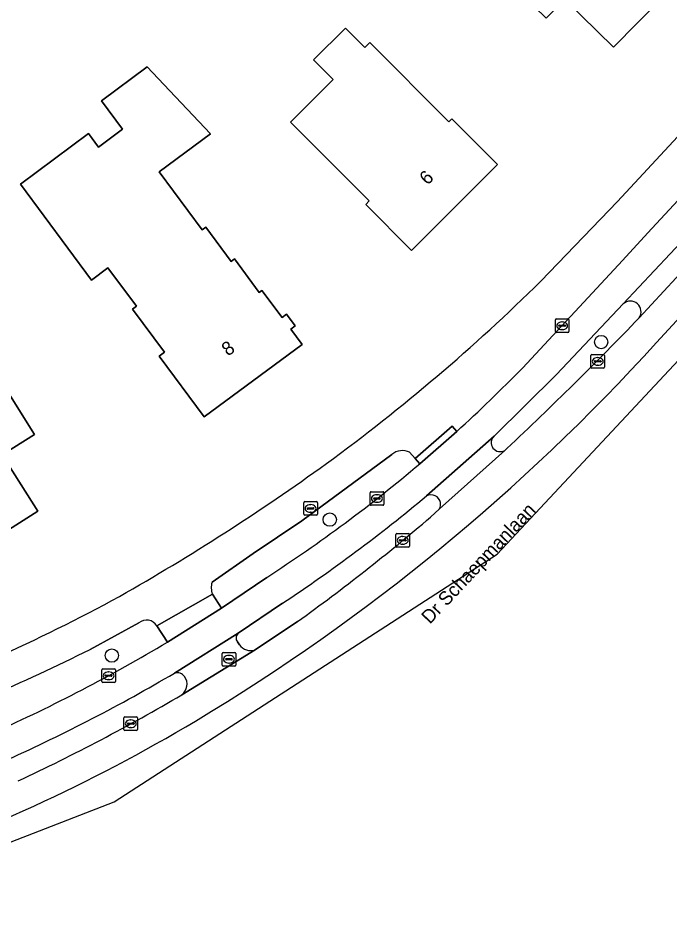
# Model space of a CAD drawing. Extents: x 161347 to 161881, y 382161 to 382804.
# Drawn here: x 161640.6 to 161688.4, y 382164.4 to 382231.2 of the extents above; entities that cross this region are included whole.
import ezdxf

# ---------------------------------------------------------------- set-up
doc = ezdxf.new("R2010")
doc.units = 0
for name, color, linetype in [('IMGEO_Berm_groen', 7, 'Continuous'), ('IMGEO_Boom', 7, 'Continuous'), ('IMGEO_Brandkraan', 7, 'Continuous'), ('IMGEO_Erf', 7, 'Continuous'), ('IMGEO_Fietspad_gesloten', 7, 'Continuous'), ('IMGEO_Kolk', 7, 'Continuous'), ('IMGEO_Openbare_ruimte_label', 7, 'Continuous'), ('IMGEO_Pand', 7, 'Continuous'), ('IMGEO_Pand_nummerreeks', 7, 'Continuous'), ('IMGEO_Parkeervlak_gesloten', 7, 'Continuous'), ('IMGEO_Rijbaan_lokaal_gesloten', 7, 'Continuous'), ('IMGEO_Rioolput', 7, 'Continuous'), ('IMGEO_Voetpad_open', 7, 'Continuous')]:
    doc.layers.add(name, color=color, linetype=linetype)

msp = doc.modelspace()

# ---------------------------------------------------------------- linework, layer by layer
at = {"layer": 'IMGEO_Berm_groen'}
for points in [[(161685.018, 382210.269), (161680.121, 382205.08), (161675.538, 382200.57)], [(161676.322, 382199.52), (161676.482, 382199.667)], [(161668.038, 382199.219), (161661.443, 382194.342), (161657.867, 382191.948), (161654.843, 382189.846)], [(161670.086, 382198.539), (161669.745, 382198.935), (161669.346, 382199.384)], [(161670.869, 382194.617), (161671.534, 382195.238)], [(161654.875, 382188.965), (161655.54, 382187.945), (161658.855, 382190.198)], [(161660.007, 382188.299), (161656.765, 382186.098)], [(161658.013, 382184.891), (161661.118, 382186.962)], [(161649.478, 382186.875), (161645.893, 382184.921)], [(161651.563, 382185.45), (161650.793, 382186.656)], [(161656.716, 382185.468), (161656.848, 382185.254)]]:
    msp.add_lwpolyline(points, dxfattribs=at)
for centre, radius, start, end in [((161685.55, 382209.697), 0.781, 325.34994, 132.90309), ((161506.2, 382381.862), 249.381, 313.06418, 316.19944), ((161675.987, 382200.088), 0.659, 132.93564, 300.55931), ((161668.817, 382198.312), 1.196, 63.73876, 130.64065), ((161599.741, 382281.526), 108.79, 302.91398, 310.28683), ((161595.328, 382286.072), 117.231, 303.48559, 309.93809), ((161670.906, 382195.547), 0.716, 12.04068, 116.59342), ((161670.965, 382195.562), 0.655, 330.32477, 11.80708), ((161575.989, 382305.438), 145.888, 305.69853, 310.56868), ((161656.098, 382189.45), 1.316, 162.5047, 201.6557), ((161650.034, 382186.154), 0.91, 33.46031, 127.62918), ((161657.032, 382185.76), 0.431, 128.38206, 222.72317), ((161587.822, 382300.35), 129.214, 289.37205, 296.70653), ((161590.684, 382287.002), 118.402, 294.00068, 300.94195), ((161657.672, 382185.848), 1.016, 215.76991, 289.61728), ((161589.217, 382289.524), 123.534, 294.19262, 300.59138), ((161652.261, 382182.505), 0.702, 36.37553, 104.5423), ((161652.034, 382182.357), 0.972, 307.79849, 35.45983), ((161577.94, 382308.949), 147.646, 295.11915, 300.38929)]:
    msp.add_arc(centre, radius, start, end, dxfattribs=at)
at = {"layer": 'IMGEO_Boom'}
for centre in [(161683.403, 382207.475), (161663.485, 382194.441), (161647.489, 382184.463)]:
    msp.add_circle(centre, 0.489, dxfattribs=at)
at = {"layer": 'IMGEO_Brandkraan'}
for p, q in [((161661.572, 382194.833), (161661.572, 382195.685)), ((161661.647, 382195.759), (161662.499, 382195.759)), ((161662.573, 382195.685), (161662.573, 382194.833)), ((161661.831, 382195.253), (161661.831, 382195.265)), ((161662.269, 382195.216), (161661.871, 382195.216)), ((161661.874, 382195.302), (161662.272, 382195.302)), ((161662.083, 382194.979), (161662.058, 382194.979)), ((161662.06, 382195.539), (161662.085, 382195.539)), ((161662.315, 382195.265), (161662.315, 382195.253)), ((161662.499, 382194.759), (161661.647, 382194.759))]:
    msp.add_line(p, q, dxfattribs=at)
for points in [[(161661.572, 382194.833), (161661.572, 382195.685)], [(161661.647, 382195.759), (161662.499, 382195.759)], [(161662.573, 382195.685), (161662.573, 382194.833)], [(161662.499, 382194.759), (161661.647, 382194.759)]]:
    msp.add_lwpolyline(points, dxfattribs=at)
for centre, radius, start, end in [((161661.649, 382195.683), 0.0765, 91.55205, 178.44795), ((161661.649, 382195.683), 0.0765, 91.55205, 178.44795), ((161662.497, 382195.683), 0.0765, 1.55205, 88.44795), ((161662.497, 382195.683), 0.0765, 1.55205, 88.44795), ((161661.871, 382195.262), 0.0403, 85.87752, 175.75265), ((161661.868, 382195.252), 0.0366, 178.93798, 274.71019), ((161662.272, 382195.259), 0.043, 264.86636, 352.45326), ((161662.276, 382195.264), 0.0386, 1.73085, 96.63898), ((161661.649, 382194.835), 0.0765, 181.55205, 268.44795), ((161661.649, 382194.835), 0.0765, 181.55205, 268.44795), ((161662.497, 382194.835), 0.0765, 271.55205, 358.44795), ((161662.497, 382194.835), 0.0765, 271.55205, 358.44795)]:
    msp.add_arc(centre, radius, start, end, dxfattribs=at)
for centre, major_axis, ratio, start_param, end_param in [((161662.059, 382195.259), (-0.387, 0.002), 0.722429, 4.712389, 7.853982), ((161662.084, 382195.259), (-0.39, 0.002), 0.717154, 1.570796, 4.712389)]:
    msp.add_ellipse(centre, major_axis=major_axis, ratio=ratio, start_param=start_param, end_param=end_param, dxfattribs=at)
at = {"layer": 'IMGEO_Erf'}
for points in [[(161679.839, 382253.624), (161686.27, 382247.624), (161682.935, 382244.232), (161685.986, 382241.233), (161685.081, 382240.312), (161686.511, 382238.907), (161688.132, 382237.312), (161688.659, 382236.794), (161689.923, 382235.552), (161687.468, 382233.054), (161687.821, 382232.707), (161684.301, 382229.124), (161680.728, 382232.635), (161679.357, 382231.24), (161675.79, 382234.744), (161675.125, 382235.397), (161676.036, 382236.324), (161673.9, 382238.423), (161676.717, 382241.29), (161676.173, 382241.824), (161676.887, 382242.551), (161672.943, 382246.231)], [(161666.418, 382229.443), (161672.227, 382223.635), (161672.441, 382223.849), (161675.788, 382220.504), (161669.486, 382214.201), (161666.118, 382217.569), (161666.379, 382217.831), (161660.598, 382223.612), (161663.733, 382226.745), (161662.296, 382228.182), (161664.63, 382230.516), (161666.06, 382229.085)], [(161650.091, 382227.659), (161651.301, 382226.382), (161654.738, 382222.751), (161650.973, 382219.97), (161654.127, 382215.698), (161654.392, 382215.894), (161656.245, 382213.384), (161656.494, 382213.568), (161658.305, 382211.114), (161658.506, 382211.262), (161659.979, 382209.267), (161660.316, 382209.516), (161660.951, 382208.655), (161660.621, 382208.411), (161661.452, 382207.284), (161654.267, 382201.977), (161650.958, 382206.439), (161651.35, 382206.73), (161649.012, 382209.883), (161649.293, 382210.095), (161647.202, 382212.909), (161646.004, 382212.018), (161640.777, 382219.052), (161645.774, 382222.765), (161646.505, 382221.78), (161648.259, 382223.083), (161646.719, 382225.168)]]:
    msp.add_lwpolyline(points, close=True, dxfattribs=at)
for points in [[(161678.98, 382211.941), (161684.605, 382217.776), (161714.468, 382250)], [(161637.651, 382207.285), (161641.81, 382200.686), (161639.449, 382199.198), (161642.061, 382195.052), (161637.719, 382192.315)]]:
    msp.add_lwpolyline(points, dxfattribs=at)
for centre, radius, start, end in [((161579.426, 382313.05), 141.895, 306.20406, 314.55586), ((161566.283, 382332.93), 165.703, 299.56559, 305.81104), ((161590.072, 382294.659), 120.691, 288.99579, 298.7071)]:
    msp.add_arc(centre, radius, start, end, dxfattribs=at)
at = {"layer": 'IMGEO_Fietspad_gesloten'}
for points in [[(161721.055, 382252.476), (161718.748, 382250), (161717.72, 382248.896), (161713.749, 382244.575), (161702.468, 382232.355), (161698.611, 382228.171), (161687.131, 382215.807), (161684.672, 382213.135), (161677.621, 382205.564)], [(161670.585, 382196.187), (161675.538, 382200.57), (161680.121, 382205.08), (161685.018, 382210.269), (161689.615, 382215.176), (161699.491, 382225.854), (161704.138, 382230.897), (161715.421, 382243.034), (161715.492, 382243.112), (161720.143, 382248.188), (161721.804, 382250), (161722.236, 382250.472)], [(161672.801, 382200.915), (161670.086, 382198.539)], [(161658.855, 382190.198), (161655.54, 382187.945), (161651.563, 382185.45)], [(161652.085, 382183.184), (161656.765, 382186.098), (161660.007, 382188.299)]]:
    msp.add_lwpolyline(points, dxfattribs=at)
for centre, radius, start, end in [((161599.315, 382281.928), 109.377, 312.21115, 315.71968), ((161599.741, 382281.526), 108.79, 302.91398, 310.28683), ((161595.328, 382286.072), 117.231, 303.48559, 309.93809), ((161590.684, 382287.002), 118.402, 294.00068, 300.94195), ((161589.217, 382289.524), 123.534, 294.19262, 300.59138)]:
    msp.add_arc(centre, radius, start, end, dxfattribs=at)
at = {"layer": 'IMGEO_Kolk'}
for p, q in [((161680.038, 382208.243), (161680.038, 382209.095)), ((161680.113, 382209.169), (161680.965, 382209.169)), ((161681.039, 382209.095), (161681.039, 382208.243)), ((161680.297, 382208.663), (161680.297, 382208.675)), ((161680.735, 382208.626), (161680.337, 382208.626)), ((161680.34, 382208.712), (161680.738, 382208.712)), ((161680.549, 382208.389), (161680.524, 382208.389)), ((161680.526, 382208.949), (161680.551, 382208.949)), ((161680.781, 382208.675), (161680.781, 382208.663)), ((161680.965, 382208.169), (161680.113, 382208.169)), ((161682.65, 382205.629), (161682.65, 382206.481)), ((161682.725, 382206.555), (161683.577, 382206.555)), ((161683.138, 382206.335), (161683.163, 382206.335)), ((161683.651, 382206.481), (161683.651, 382205.629)), ((161682.909, 382206.049), (161682.909, 382206.061)), ((161683.347, 382206.012), (161682.949, 382206.012)), ((161682.952, 382206.098), (161683.35, 382206.098)), ((161683.161, 382205.775), (161683.136, 382205.775)), ((161683.393, 382206.061), (161683.393, 382206.049)), ((161683.577, 382205.555), (161682.725, 382205.555)), ((161666.443, 382195.565), (161666.443, 382196.417)), ((161666.518, 382196.491), (161667.37, 382196.491)), ((161667.444, 382196.417), (161667.444, 382195.565)), ((161666.702, 382195.985), (161666.702, 382195.997)), ((161667.14, 382195.948), (161666.742, 382195.948)), ((161666.745, 382196.034), (161667.143, 382196.034)), ((161666.954, 382195.711), (161666.929, 382195.711)), ((161666.931, 382196.271), (161666.956, 382196.271)), ((161667.186, 382195.997), (161667.186, 382195.985)), ((161667.37, 382195.491), (161666.518, 382195.491)), ((161668.337, 382192.494), (161668.337, 382193.346)), ((161668.412, 382193.42), (161669.264, 382193.42)), ((161668.639, 382192.963), (161669.037, 382192.963)), ((161668.825, 382193.2), (161668.85, 382193.2)), ((161669.338, 382193.346), (161669.338, 382192.494)), ((161669.264, 382192.42), (161668.412, 382192.42)), ((161668.596, 382192.914), (161668.596, 382192.926)), ((161669.034, 382192.877), (161668.636, 382192.877)), ((161668.848, 382192.64), (161668.823, 382192.64)), ((161669.08, 382192.926), (161669.08, 382192.914)), ((161646.751, 382182.559), (161646.751, 382183.411)), ((161646.826, 382183.485), (161647.678, 382183.485)), ((161647.01, 382182.979), (161647.01, 382182.991)), ((161647.448, 382182.942), (161647.05, 382182.942)), ((161647.053, 382183.028), (161647.451, 382183.028)), ((161647.239, 382183.265), (161647.264, 382183.265)), ((161647.494, 382182.991), (161647.494, 382182.979)), ((161647.752, 382183.411), (161647.752, 382182.559)), ((161647.678, 382182.485), (161646.826, 382182.485)), ((161647.262, 382182.705), (161647.237, 382182.705)), ((161648.377, 382179.038), (161648.377, 382179.89)), ((161648.452, 382179.964), (161649.304, 382179.964)), ((161648.865, 382179.744), (161648.89, 382179.744)), ((161649.378, 382179.89), (161649.378, 382179.038)), ((161649.304, 382178.964), (161648.452, 382178.964)), ((161648.636, 382179.458), (161648.636, 382179.47)), ((161649.074, 382179.421), (161648.676, 382179.421)), ((161648.679, 382179.507), (161649.077, 382179.507)), ((161648.888, 382179.184), (161648.863, 382179.184)), ((161649.12, 382179.47), (161649.12, 382179.458))]:
    msp.add_line(p, q, dxfattribs=at)
for points in [[(161680.038, 382208.243), (161680.038, 382209.095)], [(161680.113, 382209.169), (161680.965, 382209.169)], [(161681.039, 382209.095), (161681.039, 382208.243)], [(161680.965, 382208.169), (161680.113, 382208.169)], [(161682.65, 382205.629), (161682.65, 382206.481)], [(161682.725, 382206.555), (161683.577, 382206.555)], [(161683.651, 382206.481), (161683.651, 382205.629)], [(161683.577, 382205.555), (161682.725, 382205.555)], [(161666.443, 382195.565), (161666.443, 382196.417)], [(161666.518, 382196.491), (161667.37, 382196.491)], [(161667.444, 382196.417), (161667.444, 382195.565)], [(161667.37, 382195.491), (161666.518, 382195.491)], [(161668.337, 382192.494), (161668.337, 382193.346)], [(161668.412, 382193.42), (161669.264, 382193.42)], [(161669.338, 382193.346), (161669.338, 382192.494)], [(161669.264, 382192.42), (161668.412, 382192.42)], [(161646.751, 382182.559), (161646.751, 382183.411)], [(161646.826, 382183.485), (161647.678, 382183.485)], [(161647.752, 382183.411), (161647.752, 382182.559)], [(161647.678, 382182.485), (161646.826, 382182.485)], [(161648.377, 382179.038), (161648.377, 382179.89)], [(161648.452, 382179.964), (161649.304, 382179.964)], [(161649.378, 382179.89), (161649.378, 382179.038)], [(161649.304, 382178.964), (161648.452, 382178.964)]]:
    msp.add_lwpolyline(points, dxfattribs=at)
for centre, radius, start, end in [((161680.115, 382209.093), 0.0765, 91.55205, 178.44795), ((161680.115, 382209.093), 0.0765, 91.55205, 178.44795), ((161680.963, 382209.093), 0.0765, 1.55205, 88.44795), ((161680.963, 382209.093), 0.0765, 1.55205, 88.44795), ((161680.337, 382208.672), 0.0403, 85.87752, 175.75265), ((161680.334, 382208.662), 0.0366, 178.93798, 274.71019), ((161680.738, 382208.669), 0.043, 264.86636, 352.45326), ((161680.742, 382208.674), 0.0386, 1.73085, 96.63898), ((161680.115, 382208.245), 0.0765, 181.55205, 268.44795), ((161680.115, 382208.245), 0.0765, 181.55205, 268.44795), ((161680.963, 382208.245), 0.0765, 271.55205, 358.44795), ((161680.963, 382208.245), 0.0765, 271.55205, 358.44795), ((161682.727, 382206.479), 0.0765, 91.55205, 178.44795), ((161682.727, 382206.479), 0.0765, 91.55205, 178.44795), ((161683.575, 382206.479), 0.0765, 1.55205, 88.44795), ((161683.575, 382206.479), 0.0765, 1.55205, 88.44795), ((161682.727, 382205.631), 0.0765, 181.55205, 268.44795), ((161682.727, 382205.631), 0.0765, 181.55205, 268.44795), ((161682.949, 382206.058), 0.0403, 85.87752, 175.75265), ((161682.946, 382206.048), 0.0366, 178.93798, 274.71019), ((161683.35, 382206.055), 0.043, 264.86636, 352.45326), ((161683.354, 382206.06), 0.0386, 1.73085, 96.63898), ((161683.575, 382205.631), 0.0765, 271.55205, 358.44795), ((161683.575, 382205.631), 0.0765, 271.55205, 358.44795), ((161666.52, 382196.415), 0.0765, 91.55205, 178.44795), ((161666.52, 382196.415), 0.0765, 91.55205, 178.44795), ((161667.368, 382196.415), 0.0765, 1.55205, 88.44795), ((161667.368, 382196.415), 0.0765, 1.55205, 88.44795), ((161666.742, 382195.994), 0.0403, 85.87752, 175.75265), ((161666.739, 382195.984), 0.0366, 178.93798, 274.71019), ((161667.143, 382195.991), 0.043, 264.86636, 352.45326), ((161667.147, 382195.996), 0.0386, 1.73085, 96.63898), ((161666.52, 382195.567), 0.0765, 181.55205, 268.44795), ((161666.52, 382195.567), 0.0765, 181.55205, 268.44795), ((161667.368, 382195.567), 0.0765, 271.55205, 358.44795), ((161667.368, 382195.567), 0.0765, 271.55205, 358.44795), ((161668.414, 382193.344), 0.0765, 91.55205, 178.44795), ((161668.414, 382193.344), 0.0765, 91.55205, 178.44795), ((161668.636, 382192.923), 0.0403, 85.87752, 175.75265), ((161669.041, 382192.925), 0.0386, 1.73085, 96.63898), ((161669.262, 382193.344), 0.0765, 1.55205, 88.44795), ((161669.262, 382193.344), 0.0765, 1.55205, 88.44795), ((161668.414, 382192.496), 0.0765, 181.55205, 268.44795), ((161668.414, 382192.496), 0.0765, 181.55205, 268.44795), ((161668.633, 382192.913), 0.0366, 178.93798, 274.71019), ((161669.037, 382192.92), 0.043, 264.86636, 352.45326), ((161669.262, 382192.496), 0.0765, 271.55205, 358.44795), ((161669.262, 382192.496), 0.0765, 271.55205, 358.44795), ((161646.828, 382183.409), 0.0765, 91.55205, 178.44795), ((161646.828, 382183.409), 0.0765, 91.55205, 178.44795), ((161647.05, 382182.988), 0.0403, 85.87752, 175.75265), ((161647.047, 382182.978), 0.0366, 178.93798, 274.71019), ((161647.451, 382182.985), 0.043, 264.86636, 352.45326), ((161647.455, 382182.99), 0.0386, 1.73085, 96.63898), ((161647.676, 382183.409), 0.0765, 1.55205, 88.44795), ((161647.676, 382183.409), 0.0765, 1.55205, 88.44795), ((161646.828, 382182.561), 0.0765, 181.55205, 268.44795), ((161646.828, 382182.561), 0.0765, 181.55205, 268.44795), ((161647.676, 382182.561), 0.0765, 271.55205, 358.44795), ((161647.676, 382182.561), 0.0765, 271.55205, 358.44795), ((161648.454, 382179.888), 0.0765, 91.55205, 178.44795), ((161648.454, 382179.888), 0.0765, 91.55205, 178.44795), ((161649.302, 382179.888), 0.0765, 1.55205, 88.44795), ((161649.302, 382179.888), 0.0765, 1.55205, 88.44795), ((161648.454, 382179.04), 0.0765, 181.55205, 268.44795), ((161648.454, 382179.04), 0.0765, 181.55205, 268.44795), ((161648.676, 382179.467), 0.0403, 85.87752, 175.75265), ((161648.673, 382179.457), 0.0366, 178.93798, 274.71019), ((161649.077, 382179.464), 0.043, 264.86636, 352.45326), ((161649.081, 382179.469), 0.0386, 1.73085, 96.63898), ((161649.302, 382179.04), 0.0765, 271.55205, 358.44795), ((161649.302, 382179.04), 0.0765, 271.55205, 358.44795)]:
    msp.add_arc(centre, radius, start, end, dxfattribs=at)
for centre, major_axis, ratio, start_param, end_param in [((161680.525, 382208.669), (-0.387, 0.002), 0.722429, 4.712389, 7.853982), ((161680.55, 382208.669), (-0.39, 0.002), 0.717154, 1.570796, 4.712389), ((161683.137, 382206.055), (-0.387, 0.002), 0.722429, 4.712389, 7.853982), ((161683.162, 382206.055), (-0.39, 0.002), 0.717154, 1.570796, 4.712389), ((161666.93, 382195.991), (-0.387, 0.002), 0.722429, 4.712389, 7.853982), ((161666.955, 382195.991), (-0.39, 0.002), 0.717154, 1.570796, 4.712389), ((161668.824, 382192.92), (-0.387, 0.002), 0.722429, 4.712389, 7.853982), ((161668.849, 382192.92), (-0.39, 0.002), 0.717154, 1.570796, 4.712389), ((161647.238, 382182.985), (-0.387, 0.002), 0.722429, 4.712389, 7.853982), ((161647.263, 382182.985), (-0.39, 0.002), 0.717154, 1.570796, 4.712389), ((161648.864, 382179.464), (-0.387, 0.002), 0.722429, 4.712389, 7.853982), ((161648.889, 382179.464), (-0.39, 0.002), 0.717154, 1.570796, 4.712389)]:
    msp.add_ellipse(centre, major_axis=major_axis, ratio=ratio, start_param=start_param, end_param=end_param, dxfattribs=at)
at = {"layer": 'IMGEO_Pand'}
for points in [[(161685.081, 382240.312), (161685.986, 382241.233), (161682.935, 382244.232), (161686.27, 382247.624), (161679.839, 382253.624), (161672.943, 382246.231), (161676.887, 382242.551), (161676.173, 382241.824), (161676.717, 382241.29), (161673.9, 382238.423), (161676.036, 382236.324), (161675.125, 382235.397), (161675.79, 382234.744), (161679.357, 382231.24), (161680.728, 382232.635), (161684.301, 382229.124), (161687.821, 382232.707), (161687.468, 382233.054), (161689.923, 382235.552), (161688.659, 382236.794), (161688.132, 382237.312), (161686.511, 382238.907)], [(161666.418, 382229.443), (161666.06, 382229.085), (161664.63, 382230.516), (161662.296, 382228.182), (161663.733, 382226.745), (161660.598, 382223.612), (161666.379, 382217.831), (161666.118, 382217.569), (161669.486, 382214.201), (161675.788, 382220.504), (161672.441, 382223.849), (161672.227, 382223.635)], [(161654.392, 382215.894), (161654.127, 382215.698), (161650.973, 382219.97), (161654.738, 382222.751), (161651.301, 382226.382), (161650.091, 382227.659), (161646.719, 382225.168), (161648.259, 382223.083), (161646.505, 382221.78), (161645.774, 382222.765), (161640.777, 382219.052), (161646.004, 382212.018), (161647.202, 382212.909), (161649.293, 382210.095), (161649.012, 382209.883), (161651.35, 382206.73), (161650.958, 382206.439), (161654.267, 382201.977), (161661.452, 382207.284), (161660.621, 382208.411), (161660.951, 382208.655), (161660.316, 382209.516), (161659.979, 382209.267), (161658.506, 382211.262), (161658.305, 382211.114), (161656.494, 382213.568), (161656.245, 382213.384)]]:
    msp.add_lwpolyline(points, close=True, dxfattribs=at)
msp.add_lwpolyline([(161637.719, 382192.315), (161642.061, 382195.052), (161639.449, 382199.198), (161641.81, 382200.686), (161637.651, 382207.285)], dxfattribs=at)
at = {"layer": 'IMGEO_Parkeervlak_gesloten'}
for points in [[(161687.453, 382207.43), (161718.077, 382240.601), (161726.511, 382250), (161730.142, 382254.376)], [(161727.024, 382253.505), (161723.79, 382250), (161721.222, 382247.216), (161716.489, 382242.066), (161705.255, 382229.888), (161700.588, 382224.846), (161690.717, 382214.15), (161686.192, 382209.253)], [(161676.482, 382199.667), (161676.322, 382199.52), (161671.534, 382195.238), (161670.869, 382194.617)], [(161661.118, 382186.962), (161658.013, 382184.891), (161652.63, 382181.589)]]:
    msp.add_lwpolyline(points, dxfattribs=at)
for centre, radius, start, end in [((161506.2, 382381.862), 249.381, 313.06418, 316.19944), ((161576.749, 382307.793), 149.426, 300.96415, 317.8048), ((161575.989, 382305.438), 145.888, 305.69853, 310.56868), ((161577.94, 382308.949), 147.646, 295.11915, 300.38929), ((161591.792, 382282.869), 120.314, 288.14375, 300.92824)]:
    msp.add_arc(centre, radius, start, end, dxfattribs=at)
at = {"layer": 'IMGEO_Rijbaan_lokaal_gesloten'}
msp.add_lwpolyline([(161623.646, 382164.414), (161647.653, 382173.722), (161675.772, 382191.906), (161706.254, 382224.51), (161727.62, 382247.284), (161734.265, 382254.268), (161731.927, 382256.352), (161730.142, 382254.376), (161726.511, 382250), (161718.077, 382240.601), (161687.453, 382207.43)], dxfattribs=at)
for centre, radius, start, end in [((161576.749, 382307.793), 149.426, 300.96415, 317.8048), ((161591.792, 382282.869), 120.314, 288.14375, 300.92824)]:
    msp.add_arc(centre, radius, start, end, dxfattribs=at)
at = {"layer": 'IMGEO_Rioolput'}
for p, q in [((161655.582, 382183.769), (161655.582, 382184.621)), ((161655.657, 382184.695), (161656.509, 382184.695)), ((161656.07, 382184.475), (161656.095, 382184.475)), ((161656.583, 382184.621), (161656.583, 382183.769)), ((161656.509, 382183.695), (161655.657, 382183.695)), ((161655.841, 382184.189), (161655.841, 382184.201)), ((161656.279, 382184.152), (161655.881, 382184.152)), ((161655.884, 382184.238), (161656.282, 382184.238)), ((161656.093, 382183.915), (161656.068, 382183.915)), ((161656.325, 382184.201), (161656.325, 382184.189))]:
    msp.add_line(p, q, dxfattribs=at)
for points in [[(161655.582, 382183.769), (161655.582, 382184.621)], [(161655.657, 382184.695), (161656.509, 382184.695)], [(161656.583, 382184.621), (161656.583, 382183.769)], [(161656.509, 382183.695), (161655.657, 382183.695)]]:
    msp.add_lwpolyline(points, dxfattribs=at)
for centre, radius, start, end in [((161655.659, 382184.619), 0.0765, 91.55205, 178.44795), ((161655.659, 382184.619), 0.0765, 91.55205, 178.44795), ((161656.507, 382184.619), 0.0765, 1.55205, 88.44795), ((161656.507, 382184.619), 0.0765, 1.55205, 88.44795), ((161655.659, 382183.771), 0.0765, 181.55205, 268.44795), ((161655.659, 382183.771), 0.0765, 181.55205, 268.44795), ((161655.881, 382184.198), 0.0403, 85.87752, 175.75265), ((161655.878, 382184.188), 0.0366, 178.93798, 274.71019), ((161656.282, 382184.195), 0.043, 264.86636, 352.45326), ((161656.286, 382184.2), 0.0386, 1.73085, 96.63898), ((161656.507, 382183.771), 0.0765, 271.55205, 358.44795), ((161656.507, 382183.771), 0.0765, 271.55205, 358.44795)]:
    msp.add_arc(centre, radius, start, end, dxfattribs=at)
for centre, major_axis, ratio, start_param, end_param in [((161656.069, 382184.195), (-0.387, 0.002), 0.722429, 4.712389, 7.853982), ((161656.094, 382184.195), (-0.39, 0.002), 0.717154, 1.570796, 4.712389)]:
    msp.add_ellipse(centre, major_axis=major_axis, ratio=ratio, start_param=start_param, end_param=end_param, dxfattribs=at)
at = {"layer": 'IMGEO_Voetpad_open'}
for points in [[(161725.54, 382261.079), (161718.905, 382254.788), (161714.468, 382250), (161684.605, 382217.776), (161678.98, 382211.941)], [(161677.621, 382205.564), (161684.672, 382213.135), (161687.131, 382215.807), (161698.611, 382228.171)], [(161689.615, 382215.176), (161685.018, 382210.269)], [(161686.192, 382209.253), (161690.717, 382214.15)], [(161669.346, 382199.384), (161669.745, 382198.935), (161672.475, 382201.293), (161672.801, 382200.915)], [(161675.538, 382200.57), (161670.585, 382196.187)], [(161654.843, 382189.846), (161657.867, 382191.948), (161661.443, 382194.342), (161668.038, 382199.219)], [(161671.534, 382195.238), (161676.322, 382199.52)], [(161650.793, 382186.656), (161654.875, 382188.965)], [(161645.893, 382184.921), (161649.478, 382186.875)], [(161656.765, 382186.098), (161652.085, 382183.184)], [(161656.848, 382185.254), (161656.716, 382185.468)], [(161652.63, 382181.589), (161658.013, 382184.891)]]:
    msp.add_lwpolyline(points, dxfattribs=at)
for points in [[(161670.086, 382198.539), (161672.801, 382200.915), (161672.475, 382201.293), (161669.745, 382198.935)], [(161651.563, 382185.45), (161655.54, 382187.945), (161654.875, 382188.965), (161650.793, 382186.656)]]:
    msp.add_lwpolyline(points, close=True, dxfattribs=at)
for centre, radius, start, end in [((161579.426, 382313.05), 141.895, 306.20406, 314.55586), ((161685.55, 382209.697), 0.781, 325.34994, 132.90309), ((161599.315, 382281.928), 109.377, 312.21115, 315.71968), ((161675.987, 382200.088), 0.659, 132.93564, 300.55931), ((161668.817, 382198.312), 1.196, 63.73876, 130.64065), ((161566.283, 382332.93), 165.703, 299.56559, 305.81104), ((161670.906, 382195.547), 0.716, 12.04068, 116.59342), ((161670.965, 382195.562), 0.655, 330.32477, 11.80708), ((161656.098, 382189.45), 1.316, 162.5047, 201.6557), ((161590.072, 382294.659), 120.691, 288.99579, 298.7071), ((161650.034, 382186.154), 0.91, 33.46031, 127.62918), ((161657.032, 382185.76), 0.431, 128.38206, 222.72317), ((161587.822, 382300.35), 129.214, 289.37205, 296.70653), ((161657.672, 382185.848), 1.016, 215.76991, 289.61728), ((161652.261, 382182.505), 0.702, 36.37553, 104.5423), ((161652.034, 382182.357), 0.972, 307.79849, 35.45983)]:
    msp.add_arc(centre, radius, start, end, dxfattribs=at)

# ---------------------------------------------------------------- texts
at = {"layer": 'IMGEO_Openbare_ruimte_label'}
msp.add_text('Dr Schaepmanlaan', height=1, rotation=46.82409, dxfattribs=at).set_placement((161670.834, 382186.727))
at = {"layer": 'IMGEO_Pand_nummerreeks'}
for s, rotation, p in [('6', 45.00454, (161670.66, 382218.939)), ('8', 36.44585, (161656.009, 382206.398))]:
    msp.add_text(s, height=1, rotation=rotation, dxfattribs=at).set_placement(p)

doc.saveas('drawing.dxf')
